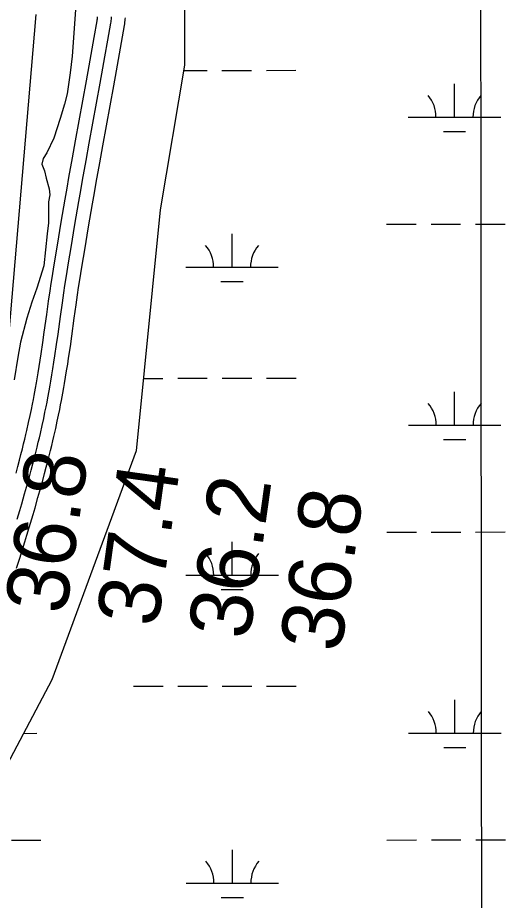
# Model space of a CAD drawing. Extents: x 3279314 to 3317160, y 734079 to 759431.
# Drawn here: x 3311812 to 3312340, y 743155 to 744109 of the extents above; entities that cross this region are included whole.
import ezdxf

# ---------------------------------------------------------------- set-up
doc = ezdxf.new("R2010")
doc.units = 0
for name, color, linetype in [('V-GRID-MAJR', 7, 'Continuous'), ('V-RIVR-RANG', 7, 'Continuous'), ('V-ROAD-CNTR', 7, 'Continuous'), ('V-SITE-VEGE', 7, 'Continuous'), ('V-TOPO-MINR', 7, 'Continuous'), ('V-WETL-SWMP', 7, 'Continuous')]:
    doc.layers.add(name, color=color, linetype=linetype)

msp = doc.modelspace()

# ---------------------------------------------------------------- linework, layer by layer
at = {"layer": 'V-GRID-MAJR'}
msp.add_spline([(3312317.25, 739470.58), (3312311.96, 745531.33), (3312306.67, 751593.15), (3312301.38, 757655.01), (3312301.38, 757656.06)], degree=3, dxfattribs=at)
at = {"layer": 'V-ROAD-CNTR'}
for points in [[(3311810.63, 743616.86), (3311812.56, 743624), (3311814.34, 743630.69), (3311815.96, 743636.96), (3311817.45, 743642.85), (3311818.82, 743648.38), (3311820.08, 743653.56), (3311821.23, 743658.43), (3311822.29, 743662.97), (3311824.23, 743671.55), (3311825.87, 743679.05), (3311827.26, 743685.62), (3311828.44, 743691.37), (3311829.44, 743696.41), (3311830.29, 743700.81), (3311831.75, 743708.56), (3311832.79, 743714.36), (3311833.55, 743718.71), (3311834.66, 743725.26), (3311835.72, 743731.82), (3311836.82, 743738.88), (3311837.83, 743745.51), (3311839.65, 743758.01), (3311841.2, 743768.96), (3311843.87, 743788.21), (3311845.89, 743802.68), (3311847.45, 743813.56), (3311848.65, 743821.73), (3311849.58, 743827.88), (3311851.01, 743837.08), (3311852.51, 743846.28), (3311855.29, 743862.89), (3311859.51, 743887.74), (3311863.74, 743912.58), (3311865.81, 743924.68), (3311867.79, 743936.02), (3311871.56, 743957.26), (3311874.92, 743975.83), (3311886.78, 744040.69), (3311889.72, 744056.88), (3311891.9, 744069.01), (3311895.13, 744087.2), (3311898.28, 744105.31), (3311898.46, 744106.47), (3311898.6, 744107.51), (3311898.71, 744108.53), (3311898.8, 744109.54)], [(3311811.13, 743513.95), (3311814.58, 743524.77), (3311817.56, 743534.26), (3311820.13, 743542.58), (3311822.37, 743549.87), (3311826.22, 743562.63), (3311829.07, 743572.23), (3311831.19, 743579.45), (3311834.32, 743590.28), (3311837.4, 743601.14), (3311839.56, 743608.92), (3311841.54, 743616.23), (3311843.36, 743623.09), (3311845.02, 743629.53), (3311846.55, 743635.57), (3311847.96, 743641.24), (3311849.25, 743646.56), (3311850.43, 743651.56), (3311851.53, 743656.26), (3311853.52, 743665.04), (3311855.2, 743672.75), (3311856.63, 743679.51), (3311857.84, 743685.43), (3311858.87, 743690.62), (3311859.76, 743695.18), (3311861.25, 743703.13), (3311862.33, 743709.12), (3311863.12, 743713.62), (3311864.26, 743720.36), (3311865.35, 743727.12), (3311866.48, 743734.34), (3311867.5, 743741.1), (3311869.34, 743753.74), (3311870.91, 743764.8), (3311873.59, 743784.07), (3311875.6, 743798.49), (3311877.14, 743809.26), (3311878.32, 743817.32), (3311879.23, 743823.34), (3311880.63, 743832.37), (3311882.1, 743841.39), (3311884.87, 743857.9), (3311889.08, 743882.72), (3311893.31, 743907.53), (3311895.37, 743919.56), (3311897.34, 743930.82), (3311901.09, 743951.97), (3311904.43, 743970.47), (3311916.29, 744035.31), (3311919.24, 744051.54), (3311921.43, 744063.73), (3311924.68, 744082.01), (3311927.87, 744100.4), (3311928.15, 744102.13), (3311928.38, 744103.89), (3311928.57, 744105.59), (3311928.71, 744107.23), (3311928.81, 744108.66)], [(3311811.85, 743566.94), (3311814.69, 743576.48), (3311816.79, 743583.64), (3311819.9, 743594.41), (3311822.96, 743605.2), (3311825.1, 743612.89), (3311827.05, 743620.11), (3311828.85, 743626.89), (3311830.49, 743633.25), (3311832, 743639.21), (3311833.39, 743644.81), (3311834.66, 743650.06), (3311835.83, 743654.99), (3311836.91, 743659.61), (3311838.88, 743668.29), (3311840.54, 743675.9), (3311841.94, 743682.57), (3311843.14, 743688.4), (3311844.16, 743693.52), (3311845.03, 743698), (3311846.5, 743705.85), (3311847.56, 743711.74), (3311848.34, 743716.17), (3311849.46, 743722.81), (3311850.54, 743729.47), (3311851.65, 743736.61), (3311852.66, 743743.31), (3311854.5, 743755.88), (3311856.05, 743766.88), (3311858.73, 743786.14), (3311860.75, 743800.58), (3311862.29, 743811.41), (3311863.49, 743819.52), (3311864.4, 743825.61), (3311865.82, 743834.72), (3311867.3, 743843.83), (3311870.08, 743860.39), (3311874.29, 743885.23), (3311878.52, 743910.06), (3311880.59, 743922.12), (3311882.56, 743933.42), (3311886.33, 743954.61), (3311889.67, 743973.15), (3311901.53, 744038), (3311904.48, 744054.21), (3311906.67, 744066.37), (3311909.9, 744084.61), (3311913.07, 744102.85), (3311913.3, 744104.3), (3311913.49, 744105.7), (3311913.64, 744107.06), (3311913.76, 744108.38), (3311913.84, 744109.66)], [(3311811.85, 743566.94), (3311814.69, 743576.48), (3311816.79, 743583.64), (3311819.9, 743594.41), (3311822.96, 743605.2), (3311825.1, 743612.89), (3311827.05, 743620.11), (3311828.85, 743626.89), (3311830.49, 743633.25), (3311832, 743639.21), (3311833.39, 743644.81), (3311834.66, 743650.06), (3311835.83, 743654.99), (3311836.91, 743659.61), (3311838.88, 743668.29), (3311840.54, 743675.9), (3311841.94, 743682.57), (3311843.14, 743688.4), (3311844.16, 743693.52), (3311845.03, 743698), (3311846.5, 743705.85), (3311847.56, 743711.74), (3311848.34, 743716.17), (3311849.46, 743722.81), (3311850.54, 743729.47), (3311851.65, 743736.61), (3311852.66, 743743.31), (3311854.5, 743755.88), (3311856.05, 743766.88), (3311858.73, 743786.14), (3311860.75, 743800.58), (3311862.29, 743811.41), (3311863.49, 743819.52), (3311864.4, 743825.61), (3311865.82, 743834.72), (3311867.3, 743843.83), (3311870.08, 743860.39), (3311874.29, 743885.23), (3311878.52, 743910.06), (3311880.59, 743922.12), (3311882.56, 743933.42), (3311886.33, 743954.61), (3311889.67, 743973.15), (3311901.53, 744038), (3311904.48, 744054.21), (3311906.67, 744066.37), (3311909.9, 744084.61), (3311913.07, 744102.85), (3311913.3, 744104.3), (3311913.49, 744105.7), (3311913.64, 744107.06), (3311913.76, 744108.38), (3311913.84, 744109.66)]]:
    msp.add_lwpolyline(points, dxfattribs=at)
at = {"layer": 'V-SITE-VEGE'}
for p, q in [((3311874.79, 744117.34), (3311871.22, 744067.22)), ((3311871.22, 744067.22), (3311869, 744049.2)), ((3311869, 744049.2), (3311866.02, 744026.48)), ((3311866.02, 744026.48), (3311862.97, 744015.5)), ((3311862.97, 744015.5), (3311858.38, 743999.81)), ((3311858.38, 743999.81), (3311851.48, 743978.63)), ((3311851.48, 743978.63), (3311843.76, 743962.92)), ((3311839.89, 743956.63), (3311838.37, 743950.36)), ((3311843.76, 743962.92), (3311839.89, 743956.63)), ((3311838.37, 743950.36), (3311841.55, 743943.33)), ((3311841.55, 743943.33), (3311843.17, 743935.52)), ((3311843.17, 743935.52), (3311846.38, 743923.8)), ((3311846.38, 743923.8), (3311847.21, 743917.54)), ((3311847.21, 743917.54), (3311845.7, 743909.7)), ((3311845.7, 743909.7), (3311845.85, 743887)), ((3311845.85, 743887), (3311844.37, 743875.25)), ((3311844.37, 743875.25), (3311840.69, 743840.78)), ((3311840.69, 743840.78), (3311833.03, 743816.46)), ((3311833.03, 743816.46), (3311827.66, 743801.55)), ((3311827.66, 743801.55), (3311822.3, 743784.29)), ((3311822.3, 743784.29), (3311815.43, 743758.41)), ((3311815.43, 743758.41), (3311812.41, 743741.95)), ((3311812.41, 743741.95), (3311808.67, 743717.66))]:
    msp.add_line(p, q, dxfattribs=at)
at = {"layer": 'V-TOPO-MINR'}
msp.add_lwpolyline([(3311277.2, 742368.6), (3311778.1, 743555.24), (3311782.51, 743574.45), (3311786.29, 743593.75), (3311789.1, 743613.23), (3311791.28, 743632.81), (3311832.51, 744112.11)], dxfattribs=at)
at = {"layer": 'V-WETL-SWMP'}
for p, q in [((3311992.55, 744357.08), (3311992.55, 744057.61)), ((3311992.55, 744357.08), (3311992.55, 744057.61)), ((3311992.55, 744057.61), (3311966.53, 743901.37)), ((3311992.55, 744057.61), (3311966.53, 743901.37)), ((3311991.6, 744051.86), (3312017.17, 744051.87)), ((3312033.17, 744051.88), (3312065.17, 744051.9)), ((3312081.17, 744051.9), (3312113.17, 744051.92)), ((3312284.51, 744001.27), (3312284.5, 744037.27)), ((3312234.51, 744001.24), (3312334.51, 744001.29)), ((3312272.52, 743985.83), (3312296.52, 743985.84)), ((3311966.53, 743901.37), (3311940.51, 743640.96)), ((3311966.53, 743901.37), (3311940.51, 743640.96)), ((3312211.17, 743885.8), (3312243.17, 743885.81)), ((3312259.17, 743885.82), (3312291.17, 743885.84)), ((3312307.17, 743885.85), (3312339.17, 743885.86)), ((3312044.12, 743839.28), (3312044.11, 743875.28)), ((3311994.12, 743839.26), (3312094.12, 743839.31)), ((3312032.13, 743823.84), (3312056.13, 743823.86)), ((3311948.32, 743719.16), (3311969.34, 743719.17)), ((3311985.34, 743719.18), (3312017.34, 743719.2)), ((3312033.34, 743719.2), (3312065.34, 743719.22)), ((3312081.34, 743719.23), (3312113.34, 743719.25)), ((3312284.68, 743668.59), (3312284.67, 743704.59)), ((3312234.68, 743668.57), (3312334.68, 743668.62)), ((3312272.69, 743653.15), (3312296.69, 743653.17)), ((3311940.51, 743640.96), (3311849.43, 743393.58)), ((3311940.51, 743640.96), (3311849.43, 743393.58)), ((3312211.33, 743553.12), (3312243.33, 743553.14)), ((3312259.33, 743553.15), (3312291.33, 743553.16)), ((3312307.33, 743553.17), (3312339.33, 743553.19)), ((3312044.29, 743506.61), (3312044.28, 743542.61)), ((3311994.29, 743506.58), (3312094.29, 743506.63)), ((3312032.3, 743491.17), (3312056.3, 743491.18)), ((3311849.43, 743393.58), (3311732.33, 743172.23)), ((3311849.43, 743393.58), (3311732.33, 743172.23)), ((3311937.51, 743386.48), (3311969.51, 743386.5)), ((3311985.51, 743386.51), (3312017.51, 743386.52)), ((3312033.51, 743386.53), (3312065.51, 743386.55)), ((3312081.51, 743386.55), (3312113.51, 743386.57)), ((3312284.85, 743335.92), (3312284.83, 743371.92)), ((3311818.8, 743335.68), (3311832.95, 743335.69)), ((3312234.85, 743335.89), (3312334.85, 743335.94)), ((3312272.86, 743320.48), (3312296.86, 743320.49)), ((3311805.6, 743220.24), (3311837.6, 743220.26)), ((3312211.5, 743220.45), (3312243.5, 743220.46)), ((3312259.5, 743220.47), (3312291.5, 743220.49)), ((3312307.5, 743220.5), (3312339.5, 743220.51)), ((3312044.46, 743173.93), (3312044.45, 743209.93)), ((3311994.46, 743173.91), (3312094.46, 743173.96)), ((3312032.47, 743158.49), (3312056.47, 743158.51))]:
    msp.add_line(p, q, dxfattribs=at)
for centre, start, end in [((3312229.27, 744001.71), 359.25735, 40.801), ((3312339.76, 744001.77), 139.25734, 180.801), ((3311988.88, 743839.73), 359.25735, 40.801), ((3312099.37, 743839.78), 139.25734, 180.801), ((3312229.44, 743669.04), 359.25735, 40.801), ((3312339.93, 743669.09), 139.25734, 180.801), ((3311989.05, 743507.05), 359.25735, 40.801), ((3312099.54, 743507.11), 139.25734, 180.801), ((3312229.61, 743336.36), 359.25735, 40.801), ((3312340.1, 743336.42), 139.25734, 180.801), ((3311989.22, 743174.38), 359.25735, 40.801), ((3312099.71, 743174.43), 139.25734, 180.801)]:
    msp.add_arc(centre, 35.25, start, end, dxfattribs=at)

# ---------------------------------------------------------------- texts
at = {"layer": 'V-RIVR-RANG'}
for s, p in [('36.8', (3311864.52, 743463.01)), ('37.4', (3311963.58, 743449.36)), ('36.2', (3312062.65, 743435.71)), ('36.8', (3312161.71, 743422.05))]:
    msp.add_text(s, height=67, rotation=82.00833, dxfattribs=at).set_placement(p)

doc.saveas('drawing.dxf')
